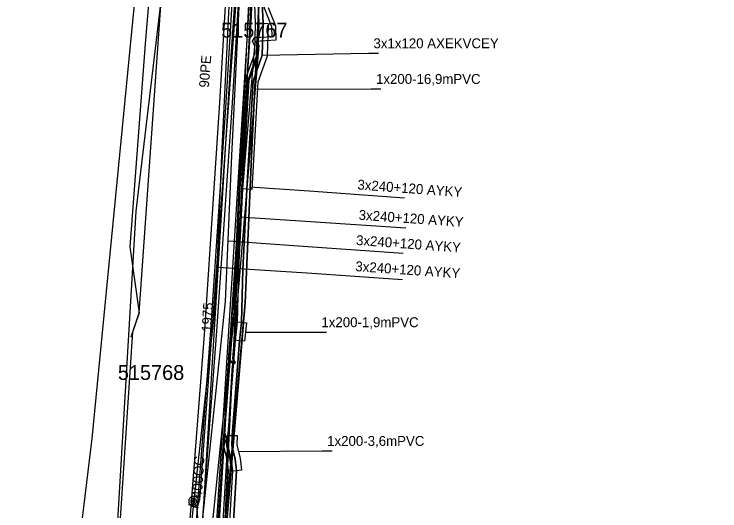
# Model space of a CAD drawing. Extents: x -746464 to -745690, y -1051581 to -1049993.
# Drawn here: x -746265 to -746193.8, y -1051126.8 to -1051076.6 of the extents above; entities that cross this region are included whole.
import ezdxf

# ---------------------------------------------------------------- set-up
doc = ezdxf.new("R2010")
doc.units = 0
for name, color, linetype in [('04_CETIN_neprovozovane', 7, 'Continuous'), ('04_CETIN_sdelovaci_podzem', 7, 'Continuous'), ('10_CD_Telematika_metalika', 7, 'Continuous'), ('14_SZDC_SSZT_zabezp_orientacni', 7, 'Continuous'), ('37_TVNET_sdelovaci_aktualizace_2019', 7, 'Continuous'), ('45_Eltodo_popisy', 7, 'Continuous'), ('45_Eltodo_vedeni_NN_zemni', 7, 'Continuous'), ('48_Prazs_plynarenska_STL', 7, 'Continuous'), ('51_PVaK_kanal_negravitacni_overena poloha', 7, 'Continuous'), ('51_PVaK_kanal_popisy', 7, 'Continuous'), ('51_PVaK_vodovod_chranicky_objekty', 7, 'Continuous'), ('51_PVaK_vodovod_neoverena poloha_rad', 7, 'Continuous'), ('51_PVaK_vodovod_overena poloha_rad', 7, 'Continuous'), ('51_PVaK_vodovod_popisy', 7, 'Continuous'), ('51_PVaK_vodovod_zruseno_neoverena poloha', 7, 'Continuous'), ('51_PVaK_vodovod_zruseno_overena poloha', 7, 'Continuous'), ('55_PREdi_chranicky', 7, 'Continuous'), ('55_PREdi_NN', 7, 'Continuous'), ('55_PREdi_NN_popisy', 7, 'Continuous'), ('55_PREdi_stavby_popisy', 7, 'Continuous'), ('55_PREdi_VN', 7, 'Continuous'), ('55_PREdi_VN_popisy', 7, 'Continuous'), ('55_PREdi_ZRUSENE_elektro', 7, 'Continuous')]:
    doc.layers.add(name, color=color, linetype=linetype)

msp = doc.modelspace()

# ---------------------------------------------------------------- linework, layer by layer
at = {"layer": '04_CETIN_neprovozovane'}
for points in [[(-746271.3, -1051288.29), (-746268.6, -1051264.64), (-746257.47, -1051167.28), (-746256.06, -1051155.06), (-746252.99, -1051108.68), (-746252.35, -1051106.79), (-746249.12, -1051060.95)], [(-746240.95, -1051074.3), (-746245.52, -1051147.72), (-746248.94, -1051193.99), (-746252.97, -1051230.32), (-746263.55, -1051305.04), (-746251.26, -1051307.3)]]:
    msp.add_lwpolyline(points, dxfattribs=at)
at = {"layer": '04_CETIN_sdelovaci_podzem'}
for points in [[(-746248.2, -1051046.31), (-746248.88, -1051053.91), (-746250.59, -1051066.09), (-746251.71, -1051079.21), (-746253.28, -1051100.12), (-746252.35, -1051106.79), (-746253.17, -1051109.22)], [(-746240.1, -1051064.8), (-746240.47, -1051069.27), (-746241, -1051075.79), (-746241.05, -1051076.83), (-746245.5, -1051144.25), (-746245.51, -1051146.28), (-746246.32, -1051158.82), (-746246.71, -1051161.74), (-746249.65, -1051201.58), (-746251.82, -1051220.86), (-746253.81, -1051236.41), (-746260.88, -1051287.36)], [(-746250.59, -1051066.09), (-746251.71, -1051079.21), (-746253.28, -1051100.12), (-746252.35, -1051106.79)]]:
    msp.add_lwpolyline(points, dxfattribs=at)
at = {"layer": '10_CD_Telematika_metalika'}
msp.add_lwpolyline([(-746116.552, -1050521.207), (-746121.17, -1050569.408), (-746128.236, -1050608.848), (-746137.347, -1050610.336), (-746147.573, -1050674.704), (-746154.081, -1050701.12), (-746179.17, -1050709.95), (-746193.05, -1050747.67), (-746206.515, -1050825.577), (-746217.3, -1050901.851), (-746223.756, -1050942.953), (-746230.272, -1050994.196), (-746241.227, -1050999.731), (-746247.174, -1051050.056), (-746252.666, -1051096.533), (-746257.91, -1051185.16), (-746266.649, -1051259.574), (-746273.157, -1051294.362), (-746289.838, -1051383.531), (-746309.089, -1051442.724), (-746337.772, -1051532.949), (-746327.582, -1051537.864), (-746339.385, -1051562.334), (-746354.288, -1051580.571)], dxfattribs=at)
at = {"layer": '14_SZDC_SSZT_zabezp_orientacni'}
msp.add_lwpolyline([(-746249.387, -1051050.278), (-746251.681, -1051063.558), (-746257.108, -1051119.47), (-746264.175, -1051177.679), (-746277.656, -1051177.341)], dxfattribs=at)
at = {"layer": '37_TVNET_sdelovaci_aktualizace_2019'}
msp.add_lwpolyline([(-746239.25, -1051043.721), (-746239.918, -1051052.137), (-746243.966, -1051132.854)], dxfattribs=at)
at = {"layer": '45_Eltodo_vedeni_NN_zemni'}
for points in [[(-746242.96, -1051111.746), (-746243.334, -1051111.447), (-746240.665, -1051079.877), (-746240.905, -1051079.379), (-746240.665, -1051079.001), (-746238.936, -1051078.889), (-746238.96, -1051077.93), (-746239.7, -1051076.05), (-746239.01, -1051063.95), (-746239.62, -1051062.62), (-746238.78, -1051052.9), (-746239.154, -1051051.313), (-746238.82, -1051051.07)], [(-746240.63, -1051079.37), (-746238.532, -1051079.226), (-746238.562, -1051077.85), (-746239.296, -1051075.985)], [(-746247.243, -1051179.609), (-746244.938, -1051145.688), (-746242.942, -1051112.095), (-746242.615, -1051111.781), (-746242.897, -1051111.402), (-746240.231, -1051079.806), (-746240.63, -1051079.37)], [(-746245.337, -1051145.663), (-746243.371, -1051112.105), (-746243.367, -1051111.928), (-746242.96, -1051111.746)]]:
    msp.add_lwpolyline(points, dxfattribs=at)
at = {"layer": '48_Prazs_plynarenska_STL'}
msp.add_lwpolyline([(-746239.676, -1051043.328), (-746239.831, -1051043.78), (-746239.971, -1051044.492), (-746241.832, -1051066.673), (-746242.966, -1051085.58), (-746244.547, -1051108.614), (-746246.655, -1051136.801), (-746248.165, -1051159.694), (-746249.764, -1051181.76), (-746252.124, -1051209.44), (-746254.739, -1051232.69)], dxfattribs=at)
at = {"layer": '51_PVaK_kanal_negravitacni_overena poloha'}
msp.add_lwpolyline([(-746247.908, -1051136.704), (-746245.72, -1051108.538), (-746244.222, -1051085.557), (-746243.099, -1051066.583), (-746241.33, -1051043.65), (-746241.47, -1051042.31)], dxfattribs=at)
at = {"layer": '51_PVaK_vodovod_chranicky_objekty'}
for p, q in [((-746246.37, -1051126.143), (-746247.37, -1051126.193)), ((-746246.534, -1051126.392), (-746246.514, -1051126.391)), ((-746246.428, -1051126.486), (-746246.534, -1051126.392)), ((-746246.534, -1051126.392), (-746246.533, -1051126.412)), ((-746246.528, -1051126.492), (-746246.529, -1051126.472)), ((-746246.528, -1051126.492), (-746246.434, -1051126.386)), ((-746246.528, -1051126.492), (-746246.508, -1051126.491)), ((-746246.434, -1051126.386), (-746246.454, -1051126.387)), ((-746246.428, -1051126.486), (-746246.448, -1051126.487)), ((-746246.434, -1051126.386), (-746246.433, -1051126.406)), ((-746246.428, -1051126.486), (-746246.429, -1051126.466))]:
    msp.add_line(p, q, dxfattribs=at)
for points in [[(-746246.345, -1051125.8), (-746246.345, -1051125.754), (-746246.345, -1051125.694), (-746246.36, -1051125.648), (-746246.375, -1051125.588), (-746246.405, -1051125.542), (-746246.436, -1051125.497), (-746246.466, -1051125.466), (-746246.512, -1051125.421), (-746246.542, -1051125.391), (-746246.587, -1051125.36), (-746246.633, -1051125.33), (-746246.693, -1051125.315), (-746246.739, -1051125.3), (-746246.799, -1051125.3), (-746246.845, -1051125.3), (-746246.905, -1051125.3), (-746246.951, -1051125.3), (-746246.996, -1051125.315), (-746247.057, -1051125.33), (-746247.102, -1051125.36), (-746247.148, -1051125.391), (-746247.178, -1051125.421), (-746247.224, -1051125.466), (-746247.254, -1051125.497), (-746247.284, -1051125.542), (-746247.315, -1051125.588), (-746247.33, -1051125.648), (-746247.345, -1051125.694), (-746247.345, -1051125.754), (-746247.345, -1051125.8), (-746247.345, -1051125.86), (-746247.345, -1051125.906), (-746247.33, -1051125.951), (-746247.315, -1051126.012), (-746247.284, -1051126.057), (-746247.254, -1051126.103), (-746247.224, -1051126.133), (-746247.178, -1051126.178), (-746247.148, -1051126.209), (-746247.102, -1051126.239), (-746247.057, -1051126.269), (-746246.996, -1051126.285), (-746246.951, -1051126.3), (-746246.905, -1051126.3), (-746246.845, -1051126.3), (-746246.799, -1051126.3), (-746246.739, -1051126.3), (-746246.693, -1051126.285), (-746246.633, -1051126.269), (-746246.587, -1051126.239), (-746246.542, -1051126.209), (-746246.512, -1051126.178), (-746246.466, -1051126.133), (-746246.436, -1051126.103), (-746246.405, -1051126.057), (-746246.375, -1051126.012), (-746246.36, -1051125.951), (-746246.345, -1051125.906), (-746246.345, -1051125.86), (-746246.345, -1051125.8)], [(-746246.542, -1051125.8), (-746246.542, -1051125.769), (-746246.557, -1051125.739), (-746246.557, -1051125.709), (-746246.572, -1051125.678), (-746246.587, -1051125.648), (-746246.602, -1051125.618), (-746246.618, -1051125.603), (-746246.648, -1051125.572), (-746246.663, -1051125.557), (-746246.693, -1051125.542), (-746246.724, -1051125.527), (-746246.754, -1051125.512), (-746246.784, -1051125.512), (-746246.815, -1051125.497), (-746246.845, -1051125.497), (-746246.875, -1051125.497), (-746246.905, -1051125.512), (-746246.936, -1051125.512), (-746246.966, -1051125.527), (-746246.996, -1051125.542), (-746247.027, -1051125.557), (-746247.042, -1051125.572), (-746247.072, -1051125.603), (-746247.087, -1051125.618), (-746247.102, -1051125.648), (-746247.118, -1051125.678), (-746247.133, -1051125.709), (-746247.133, -1051125.739), (-746247.148, -1051125.769), (-746247.148, -1051125.8), (-746247.148, -1051125.83), (-746247.133, -1051125.86), (-746247.133, -1051125.891), (-746247.118, -1051125.921), (-746247.102, -1051125.951), (-746247.087, -1051125.982), (-746247.072, -1051125.997), (-746247.042, -1051126.027), (-746247.027, -1051126.042), (-746246.996, -1051126.057), (-746246.966, -1051126.072), (-746246.936, -1051126.088), (-746246.905, -1051126.088), (-746246.875, -1051126.103), (-746246.845, -1051126.103), (-746246.815, -1051126.103), (-746246.784, -1051126.088), (-746246.754, -1051126.088), (-746246.724, -1051126.072), (-746246.693, -1051126.057), (-746246.663, -1051126.042), (-746246.648, -1051126.027), (-746246.618, -1051125.997), (-746246.602, -1051125.982), (-746246.587, -1051125.951), (-746246.572, -1051125.921), (-746246.557, -1051125.891), (-746246.557, -1051125.86), (-746246.542, -1051125.83), (-746246.542, -1051125.8)], [(-746246.708, -1051125.8), (-746246.708, -1051125.785), (-746246.724, -1051125.769), (-746246.724, -1051125.754), (-746246.724, -1051125.739), (-746246.739, -1051125.739), (-746246.739, -1051125.724), (-746246.754, -1051125.709), (-746246.769, -1051125.694), (-746246.784, -1051125.694), (-746246.784, -1051125.678), (-746246.799, -1051125.678), (-746246.815, -1051125.678), (-746246.83, -1051125.663), (-746246.845, -1051125.663), (-746246.86, -1051125.663), (-746246.875, -1051125.678), (-746246.89, -1051125.678), (-746246.905, -1051125.678), (-746246.905, -1051125.694), (-746246.921, -1051125.694), (-746246.936, -1051125.709), (-746246.951, -1051125.724), (-746246.966, -1051125.739), (-746246.966, -1051125.754), (-746246.966, -1051125.769), (-746246.981, -1051125.785), (-746246.981, -1051125.8), (-746246.981, -1051125.815), (-746246.966, -1051125.83), (-746246.966, -1051125.845), (-746246.966, -1051125.86), (-746246.951, -1051125.875), (-746246.936, -1051125.891), (-746246.921, -1051125.906), (-746246.905, -1051125.921), (-746246.89, -1051125.921), (-746246.875, -1051125.921), (-746246.86, -1051125.936), (-746246.845, -1051125.936), (-746246.83, -1051125.936), (-746246.815, -1051125.921), (-746246.799, -1051125.921), (-746246.784, -1051125.921), (-746246.769, -1051125.906), (-746246.754, -1051125.891), (-746246.739, -1051125.875), (-746246.739, -1051125.86), (-746246.724, -1051125.86), (-746246.724, -1051125.845), (-746246.724, -1051125.83), (-746246.708, -1051125.815), (-746246.708, -1051125.8)], [(-746246.484, -1051126.389), (-746246.489, -1051126.389), (-746246.494, -1051126.391), (-746246.499, -1051126.392), (-746246.504, -1051126.394), (-746246.508, -1051126.397), (-746246.512, -1051126.401), (-746246.516, -1051126.404), (-746246.52, -1051126.408), (-746246.523, -1051126.412), (-746246.525, -1051126.416), (-746246.528, -1051126.422), (-746246.53, -1051126.427), (-746246.531, -1051126.432), (-746246.531, -1051126.437), (-746246.531, -1051126.442), (-746246.531, -1051126.447), (-746246.529, -1051126.452), (-746246.528, -1051126.457), (-746246.526, -1051126.462), (-746246.523, -1051126.466), (-746246.519, -1051126.47), (-746246.516, -1051126.474), (-746246.512, -1051126.478), (-746246.508, -1051126.481), (-746246.504, -1051126.483), (-746246.499, -1051126.486), (-746246.493, -1051126.488), (-746246.488, -1051126.489), (-746246.483, -1051126.489), (-746246.478, -1051126.489), (-746246.473, -1051126.489), (-746246.468, -1051126.487), (-746246.463, -1051126.486), (-746246.459, -1051126.484), (-746246.454, -1051126.481), (-746246.45, -1051126.477), (-746246.446, -1051126.474), (-746246.442, -1051126.47), (-746246.44, -1051126.466), (-746246.437, -1051126.462), (-746246.434, -1051126.457), (-746246.432, -1051126.451), (-746246.432, -1051126.446), (-746246.431, -1051126.441), (-746246.431, -1051126.436), (-746246.431, -1051126.431), (-746246.433, -1051126.426), (-746246.434, -1051126.421), (-746246.436, -1051126.417), (-746246.439, -1051126.412), (-746246.443, -1051126.408), (-746246.446, -1051126.404), (-746246.45, -1051126.4), (-746246.454, -1051126.398), (-746246.458, -1051126.395), (-746246.464, -1051126.392), (-746246.469, -1051126.39), (-746246.474, -1051126.39), (-746246.479, -1051126.389), (-746246.484, -1051126.389)]]:
    msp.add_lwpolyline(points, dxfattribs=at)
at = {"layer": '51_PVaK_vodovod_neoverena poloha_rad'}
msp.add_lwpolyline([(-746240.11, -1051043.89), (-746242.47, -1051066.64), (-746243.6, -1051085.55), (-746245.14, -1051108.56), (-746247.26, -1051136.74), (-746247.63, -1051142.03)], dxfattribs=at)
at = {"layer": '51_PVaK_vodovod_overena poloha_rad'}
msp.add_line((-746246.91, -1051126.17), (-746246.86, -1051125.83), dxfattribs=at)
for points in [[(-746246.48, -1051126.44), (-746246.22, -1051125.63), (-746246.17, -1051124.74), (-746239.32, -1051031.17)], [(-746306.83, -1051463.43), (-746306.42, -1051461.34), (-746271.99, -1051347.98), (-746271.52, -1051345.56), (-746255.85, -1051238.05), (-746255.38, -1051234.8), (-746246.39, -1051128.09), (-746246.48, -1051126.44)], [(-746246.48, -1051126.44), (-746246.9, -1051126.37), (-746246.91, -1051126.17)]]:
    msp.add_lwpolyline(points, dxfattribs=at)
at = {"layer": '51_PVaK_vodovod_zruseno_neoverena poloha'}
msp.add_lwpolyline([(-746239.063, -1051040.736), (-746248.942, -1051197.834), (-746251.348, -1051224.724), (-746269.032, -1051349.167), (-746284.987, -1051399.805), (-746285.09, -1051400.118)], dxfattribs=at)
at = {"layer": '51_PVaK_vodovod_zruseno_overena poloha'}
msp.add_lwpolyline([(-746342.545, -1051559.001), (-746342.2, -1051558.32), (-746332.88, -1051539.95), (-746270.2, -1051348.47), (-746253.64, -1051230.32), (-746249.99, -1051194.49), (-746243.06, -1051080.88), (-746239.76, -1051033.47)], dxfattribs=at)
at = {"layer": '55_PREdi_chranicky'}
for points in [[(-746239.84, -1051077.56), (-746239.34, -1051077.574), (-746239.432, -1051080.873), (-746240.365, -1051083.49), (-746240.991, -1051094.329), (-746241.49, -1051094.3), (-746241.989, -1051094.271), (-746241.355, -1051083.29), (-746240.428, -1051080.687), (-746240.34, -1051077.546), (-746239.84, -1051077.56)], [(-746242.02, -1051107.73), (-746241.523, -1051107.783), (-746241.723, -1051109.643), (-746242.22, -1051109.59), (-746242.717, -1051109.537), (-746242.517, -1051107.677), (-746242.02, -1051107.73)], [(-746242.97, -1051119.15), (-746242.47, -1051119.16), (-746242.489, -1051120.115), (-746242.167, -1051121.441), (-746242.023, -1051122.651), (-746242.52, -1051122.71), (-746243.017, -1051122.769), (-746243.153, -1051121.619), (-746243.491, -1051120.225), (-746243.47, -1051119.14), (-746242.97, -1051119.15)]]:
    msp.add_lwpolyline(points, close=True, dxfattribs=at)
at = {"layer": '55_PREdi_NN'}
for points in [[(-746237.392, -1051042.35), (-746240.945, -1051044.693), (-746241.07, -1051046.64), (-746241.175, -1051048.235), (-746240.352, -1051049.53), (-746241.5, -1051059.485), (-746243.026, -1051090.913), (-746243.663, -1051105.64), (-746246.335, -1051131.01), (-746226.047, -1051132.263), (-746224.082, -1051133.557), (-746222.671, -1051136.229), (-746223.549, -1051143.99)], [(-746222.613, -1051144.574), (-746221.643, -1051136.034), (-746223.318, -1051132.863), (-746225.72, -1051131.281), (-746245.158, -1051130.116), (-746242.665, -1051105.703), (-746242.027, -1051090.959), (-746240.503, -1051059.567), (-746239.318, -1051049.292), (-746240.156, -1051047.974), (-746240.072, -1051046.705), (-746239.979, -1051045.272), (-746238.376, -1051043.832), (-746234.389, -1051042.266), (-746231.356, -1051042.637), (-746228.615, -1051042.812), (-746218.935, -1051042.961), (-746217.969, -1051043.254), (-746218.209, -1051046.948)], [(-746221.714, -1051145.496), (-746220.615, -1051135.839), (-746222.554, -1051132.169), (-746225.393, -1051130.299), (-746243.745, -1051129.174), (-746241.667, -1051105.766), (-746241.029, -1051091.005), (-746239.506, -1051059.649), (-746238.284, -1051049.055), (-746239.137, -1051047.714), (-746239.075, -1051046.771), (-746239.015, -1051045.849), (-746237.646, -1051044.413), (-746234.355, -1051043.075), (-746231.019, -1051043.445), (-746228.266, -1051043.859), (-746222.528, -1051043.909), (-746219.154, -1051044.123), (-746219.208, -1051046.906)], [(-746235.862, -1051043.877), (-746239.015, -1051045.849), (-746239.075, -1051046.771), (-746239.137, -1051047.714), (-746238.284, -1051049.055), (-746239.506, -1051059.649), (-746241.029, -1051091.005), (-746241.667, -1051105.766), (-746243.793, -1051131.423), (-746244.12, -1051137.563)], [(-746241.98, -1051045.93), (-746242.068, -1051046.575), (-746242.194, -1051048.496), (-746241.386, -1051049.767), (-746242.497, -1051059.404), (-746244.025, -1051090.867), (-746244.661, -1051105.577), (-746247.512, -1051131.952), (-746245.808, -1051132.074), (-746226.374, -1051133.245), (-746224.846, -1051134.251), (-746223.699, -1051136.424), (-746224.513, -1051143.645)]]:
    msp.add_lwpolyline(points, dxfattribs=at)
at = {"layer": '55_PREdi_NN_popisy'}
for points in [[(-746241.165, -1051094.067), (-746235.19, -1051094.472), (-746225.593, -1051095.178)], [(-746242.176, -1051097.099), (-746235.059, -1051097.552), (-746225.459, -1051098.21)], [(-746243.322, -1051099.525), (-746235.326, -1051100.072), (-746225.729, -1051100.771)], [(-746244.4, -1051102.153), (-746235.396, -1051102.738), (-746225.796, -1051103.399)]]:
    msp.add_lwpolyline(points, dxfattribs=at)
at = {"layer": '55_PREdi_stavby_popisy'}
for points in [[(-746240.497, -1051084.218), (-746228.953, -1051084.177), (-746227.953, -1051084.177)], [(-746241.623, -1051108.713), (-746234.462, -1051108.725), (-746233.462, -1051108.725)], [(-746242.328, -1051120.778), (-746233.883, -1051120.706), (-746232.883, -1051120.706)]]:
    msp.add_lwpolyline(points, dxfattribs=at)
at = {"layer": '55_PREdi_VN'}
for points in [[(-746239.275, -1051059.259), (-746239.57, -1051062.45), (-746239.96, -1051074.85), (-746239.84, -1051077.56), (-746239.93, -1051080.78), (-746240.86, -1051083.39), (-746241.49, -1051094.3), (-746241.88, -1051102.43), (-746242.02, -1051107.73), (-746242.22, -1051109.59), (-746242.97, -1051119.15), (-746242.99, -1051120.17), (-746242.66, -1051121.53), (-746242.52, -1051122.71), (-746242.96, -1051130.1), (-746243.12, -1051132.89)], [(-746227.707, -1051142.123), (-746229.223, -1051141.925), (-746231.216, -1051141.771), (-746237.611, -1051140.702), (-746242.208, -1051140.116), (-746243.51, -1051139.41), (-746243.53, -1051136.75), (-746243.43, -1051135.14), (-746243.12, -1051132.89), (-746242.96, -1051130.1), (-746242.52, -1051122.71), (-746242.66, -1051121.53), (-746242.99, -1051120.17), (-746242.97, -1051119.15), (-746242.22, -1051109.59), (-746242.02, -1051107.73), (-746241.88, -1051102.43), (-746241.49, -1051094.3), (-746240.86, -1051083.39), (-746239.93, -1051080.78), (-746239.84, -1051077.56), (-746239.96, -1051074.85)]]:
    msp.add_lwpolyline(points, dxfattribs=at)
at = {"layer": '55_PREdi_VN_popisy'}
msp.add_lwpolyline([(-746239.93, -1051080.78), (-746229.211, -1051080.581), (-746228.211, -1051080.581)], dxfattribs=at)
at = {"layer": '55_PREdi_ZRUSENE_elektro'}
for points in [[(-746244.357, -1051142.468), (-746243.912, -1051139.195), (-746243.93, -1051136.739), (-746243.828, -1051135.1), (-746243.917, -1051132.812), (-746243.759, -1051130.053), (-746243.323, -1051122.734), (-746243.449, -1051121.672), (-746243.792, -1051120.258), (-746243.359, -1051118.989), (-746242.618, -1051109.553), (-746242.419, -1051107.703), (-746242.28, -1051102.415), (-746241.889, -1051094.279), (-746241.256, -1051083.31), (-746240.328, -1051080.705), (-746240.24, -1051077.563), (-746240.356, -1051074.702), (-746240.142, -1051067.706)], [(-746240.751, -1051074.555), (-746240.64, -1051077.567), (-746240.726, -1051080.631), (-746241.652, -1051083.229), (-746242.289, -1051094.258), (-746242.679, -1051102.4), (-746242.819, -1051107.677), (-746243.017, -1051109.516), (-746243.747, -1051118.829), (-746243.391, -1051120.214), (-746243.054, -1051121.601), (-746242.921, -1051122.722), (-746243.359, -1051130.077), (-746243.518, -1051132.851), (-746241.903, -1051133.79), (-746238.532, -1051133.709), (-746234.233, -1051134.156), (-746231.179, -1051134.319), (-746229.559, -1051135.17), (-746228.826, -1051136.172), (-746228.306, -1051136.992), (-746228.032, -1051137.9), (-746228.234, -1051140.077)]]:
    msp.add_lwpolyline(points, dxfattribs=at)

# ---------------------------------------------------------------- texts
at = {"layer": '45_Eltodo_popisy'}
for s, p in [('515767', (-746244.076, -1051079.003)), ('515768', (-746254.494, -1051113.551))]:
    msp.add_text(s, height=1.5, dxfattribs=at).set_placement(p)
at = {"layer": '51_PVaK_kanal_popisy'}
msp.add_text('90PE', height=1, rotation=85.61203, dxfattribs=at).set_placement((-746245.315, -1051084.084))
at = {"layer": '51_PVaK_vodovod_popisy'}
for s, rotation, p in [('1975', 86.50944, (-746245.051, -1051108.732)), ('400OC', 86.50945, (-746246.017, -1051125.488))]:
    msp.add_text(s, height=1, rotation=rotation, dxfattribs=at).set_placement(p)
at = {"layer": '55_PREdi_NN_popisy'}
for rotation, p in [(355.79384, (-746230.355, -1051094.326)), (356.08128, (-746230.225, -1051097.382)), (355.83824, (-746230.491, -1051099.922)), (356.06369, (-746230.562, -1051102.569))]:
    msp.add_text('3x240+120 AYKY', height=1, rotation=rotation, dxfattribs=at).set_placement(p)
at = {"layer": '55_PREdi_stavby_popisy'}
for s, p in [('1x200-16,9mPVC', (-746228.453, -1051083.677)), ('1x200-1,9mPVC', (-746233.962, -1051108.225)), ('1x200-3,6mPVC', (-746233.383, -1051120.206))]:
    msp.add_text(s, height=1, dxfattribs=at).set_placement(p)
at = {"layer": '55_PREdi_VN_popisy'}
msp.add_text('3x1x120 AXEKVCEY', height=1, dxfattribs=at).set_placement((-746228.711, -1051080.081))

doc.saveas('drawing.dxf')
